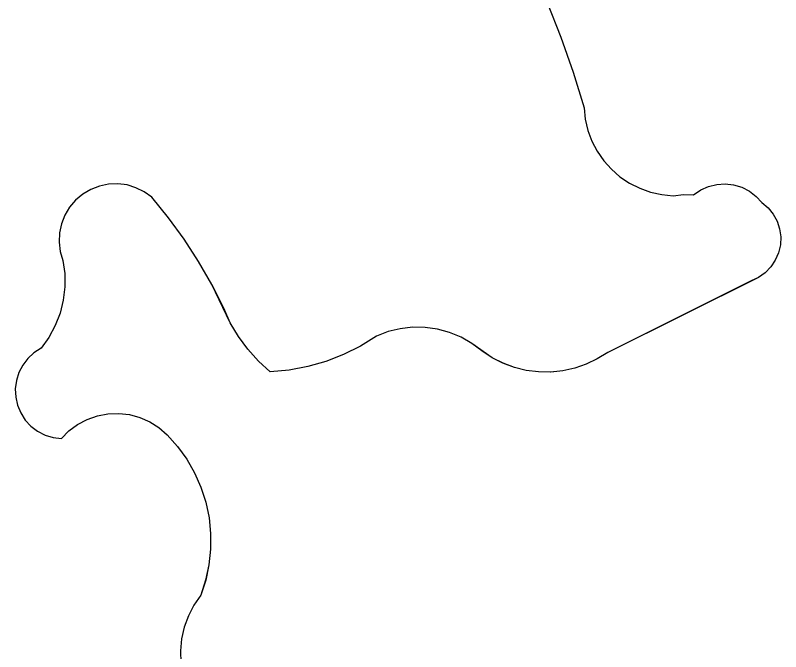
# Model space of a CAD drawing. Extents: x 3684037 to 3722149, y 433263 to 459021.
# Drawn here: x 3709098.2 to 3709208.6, y 456399.3 to 456491.1 of the extents above; entities that cross this region are included whole.
import ezdxf

# ---------------------------------------------------------------- set-up
doc = ezdxf.new("R2010")
doc.units = 0
doc.layers.add('V-TOPO-SHOR', color=7, linetype='Continuous')
doc.layers.add('V-WETL-SWMP', color=7, linetype='Continuous')

msp = doc.modelspace()

# ---------------------------------------------------------------- linework, layer by layer
at = {"layer": 'V-TOPO-SHOR'}
for p, q in [((3709174.882976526, 456492.9059754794), (3709176.854976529, 456487.9119754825)), ((3709176.854976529, 456487.9119754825), (3709178.632976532, 456482.8459754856)), ((3709178.632976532, 456482.8459754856), (3709180.215976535, 456477.71497548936)), ((3709180.215976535, 456477.71497548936), (3709180.3919765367, 456476.0719754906)), ((3709180.3919765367, 456476.0719754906), (3709180.771976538, 456474.462975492)), ((3709180.771976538, 456474.462975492), (3709181.347976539, 456472.9139754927)), ((3709181.347976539, 456472.9139754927), (3709182.110976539, 456471.44897549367)), ((3709182.1109765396, 456471.44897549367), (3709183.0509765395, 456470.0899754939)), ((3709183.0509765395, 456470.0899754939), (3709184.15297654, 456468.8579754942)), ((3709184.15297654, 456468.8579754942), (3709185.3979765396, 456467.77197549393)), ((3709112.9859766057, 456466.75197556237), (3709111.6459766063, 456466.70197556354)), ((3709114.3159766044, 456466.5819755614), (3709112.9859766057, 456466.7519755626)), ((3709185.3979765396, 456467.77197549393), (3709186.7699765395, 456466.8489754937)), ((3709186.7699765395, 456466.8489754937), (3709188.2449765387, 456466.10397549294)), ((3709199.342976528, 456466.668975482), (3709200.5679765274, 456466.7479754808)), ((3709200.5679765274, 456466.7479754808), (3709201.787976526, 456466.60697547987)), ((3709109.0819766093, 456465.9479755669), (3709107.9289766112, 456465.26497556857)), ((3709110.3329766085, 456466.4309755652), (3709109.0819766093, 456465.9479755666)), ((3709111.6459766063, 456466.7019755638), (3709110.3329766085, 456466.43097556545)), ((3709115.5989766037, 456466.19397556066), (3709114.3159766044, 456466.5819755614)), ((3709116.800976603, 456465.59997556), (3709115.5989766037, 456466.19397556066)), ((3709188.2449765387, 456466.10397549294), (3709189.8009765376, 456465.547975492)), ((3709196.021976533, 456465.17197548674), (3709197.032976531, 456465.8679754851)), ((3709197.032976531, 456465.8679754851), (3709198.15197653, 456466.37197548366)), ((3709198.15197653, 456466.37197548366), (3709199.342976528, 456466.66897548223)), ((3709201.787976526, 456466.60697547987), (3709202.961976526, 456466.2509754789)), ((3709202.961976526, 456466.25097547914), (3709204.0539765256, 456465.6909754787)), ((3709204.0539765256, 456465.6909754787), (3709205.028976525, 456464.94497547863)), ((3709107.9289766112, 456465.26497556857), (3709106.902976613, 456464.40097557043)), ((3709117.888976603, 456464.8159755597), (3709116.800976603, 456465.59997556)), ((3709120.303976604, 456461.8459755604), (3709117.888976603, 456464.8159755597)), ((3709189.8009765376, 456465.547975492), (3709191.4139765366, 456465.18897549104)), ((3709191.4139765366, 456465.18897549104), (3709193.0589765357, 456465.0329754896)), ((3709193.0589765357, 456465.0329754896), (3709194.535976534, 456465.20997548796)), ((3709194.535976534, 456465.20997548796), (3709196.021976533, 456465.1719754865)), ((3709205.028976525, 456464.94497547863), (3709205.8549765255, 456464.03697547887)), ((3709106.902976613, 456464.40097557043), (3709106.033976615, 456463.3799755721)), ((3709205.8549765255, 456464.03697547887), (3709206.7439765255, 456463.28297547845)), ((3709106.033976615, 456463.3799755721), (3709105.3449766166, 456462.229975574)), ((3709206.7439765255, 456463.28297547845), (3709207.4819765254, 456462.3809754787)), ((3709207.4819765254, 456462.3809754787), (3709208.043976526, 456461.35897547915)), ((3709105.3449766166, 456462.229975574), (3709104.8549766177, 456460.9809755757)), ((3709122.5559766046, 456458.7499755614), (3709120.303976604, 456461.8459755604)), ((3709208.043976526, 456461.35897547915), (3709208.4109765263, 456460.2529754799)), ((3709104.8549766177, 456460.9809755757), (3709104.57797662, 456459.6699755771)), ((3709208.4109765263, 456460.2529754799), (3709208.5709765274, 456459.0979754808)), ((3709104.57797662, 456459.6699755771), (3709104.5199766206, 456458.3299755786)), ((3709208.5709765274, 456459.0979754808), (3709208.519976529, 456457.93397548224)), ((3709104.5199766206, 456458.3299755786), (3709104.683976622, 456456.9989755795)), ((3709124.6359766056, 456455.5369755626), (3709122.5559766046, 456458.7499755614)), ((3709208.5199765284, 456457.93397548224), (3709208.2579765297, 456456.7979754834)), ((3709104.683976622, 456456.9989755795), (3709105.064976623, 456455.7139755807)), ((3709208.2579765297, 456456.7979754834), (3709207.794976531, 456455.72797548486)), ((3709105.064976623, 456455.7139755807), (3709105.3299766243, 456453.8049755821)), ((3709207.794976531, 456455.72797548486), (3709207.144976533, 456454.75997548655)), ((3709126.539976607, 456452.21597556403), (3709124.6359766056, 456455.5369755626)), ((3709207.1449765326, 456454.75997548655), (3709206.330976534, 456453.925975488)), ((3709105.329976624, 456453.8049755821), (3709105.349976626, 456451.8779755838)), ((3709206.330976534, 456453.925975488), (3709205.378976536, 456453.25397548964)), ((3709205.378976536, 456453.25397548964), (3709183.6239765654, 456442.4279755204)), ((3709105.349976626, 456451.8779755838), (3709105.126976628, 456449.9639755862)), ((3709129.214976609, 456446.7109755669), (3709126.539976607, 456452.21597556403)), ((3709105.126976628, 456449.9639755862), (3709104.6629766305, 456448.0929755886)), ((3709104.6629766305, 456448.0929755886), (3709103.9659766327, 456446.2959755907)), ((3709103.965976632, 456446.2959755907), (3709103.046976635, 456444.6019755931)), ((3709130.3759766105, 456444.7329755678), (3709129.214976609, 456446.7109755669)), ((3709153.7099765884, 456445.8559755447), (3709151.9599765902, 456445.4319755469)), ((3709155.499976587, 456446.05597554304), (3709153.7099765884, 456445.8559755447)), ((3709157.2999765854, 456446.02997554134), (3709155.499976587, 456446.05597554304)), ((3709159.0829765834, 456445.7779755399), (3709157.2999765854, 456446.02997554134)), ((3709160.820976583, 456445.30497553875), (3709159.0829765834, 456445.7779755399)), ((3709131.7339766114, 456442.8839755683), (3709130.3759766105, 456444.7329755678)), ((3709150.2769765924, 456444.79297554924), (3709147.966976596, 456443.3469755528)), ((3709151.9599765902, 456445.4319755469), (3709150.2769765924, 456444.792975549)), ((3709162.4849765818, 456444.616975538), (3709160.820976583, 456445.30497553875)), ((3709103.046976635, 456444.6019755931), (3709101.920976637, 456443.03797559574)), ((3709164.048976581, 456443.7259755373), (3709162.4849765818, 456444.6169755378)), ((3709166.9589765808, 456441.67297553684), (3709164.048976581, 456443.72597553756)), ((3709101.920976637, 456443.03797559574), (3709100.903976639, 456442.3889755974)), ((3709133.271976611, 456441.1829755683), (3709131.7339766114, 456442.8839755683)), ((3709147.966976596, 456443.3469755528), (3709145.530976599, 456442.12497555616)), ((3709100.01497664, 456441.57297559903), (3709099.2819766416, 456440.61497560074)), ((3709100.903976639, 456442.3889755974), (3709100.01497664, 456441.57297559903)), ((3709145.530976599, 456442.12497555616), (3709142.990976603, 456441.1359755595)), ((3709168.52997658, 456440.8749755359), (3709166.9589765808, 456441.67297553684)), ((3709182.131976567, 456441.49097552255), (3709180.541976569, 456440.72997552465)), ((3709183.6239765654, 456442.4279755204), (3709182.131976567, 456441.49097552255)), ((3709099.2819766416, 456440.61497560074), (3709098.7259766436, 456439.54397560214)), ((3709134.975976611, 456439.64797556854), (3709133.271976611, 456441.1829755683)), ((3709140.3699766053, 456440.3899755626), (3709137.6899766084, 456439.8919755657)), ((3709142.990976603, 456441.1359755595), (3709140.3699766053, 456440.3899755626)), ((3709170.1819765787, 456440.26097553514), (3709168.52997658, 456440.8749755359)), ((3709171.892976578, 456439.8399755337), (3709170.1819765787, 456440.2609755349)), ((3709180.541976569, 456440.72997552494), (3709178.8759765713, 456440.15697552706)), ((3709098.7259766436, 456439.54397560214), (3709098.3659766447, 456438.3929756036)), ((3709137.6899766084, 456439.89197556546), (3709134.975976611, 456439.6479755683)), ((3709173.640976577, 456439.6179755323), (3709171.892976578, 456439.8399755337)), ((3709175.402976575, 456439.59697553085), (3709173.640976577, 456439.61797553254)), ((3709177.155976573, 456439.776975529), (3709175.402976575, 456439.5969755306)), ((3709178.8759765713, 456440.15697552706), (3709177.155976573, 456439.7769755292)), ((3709098.3659766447, 456438.3929756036), (3709098.210976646, 456437.19597560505)), ((3709098.210976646, 456437.19597560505), (3709098.266976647, 456435.9909756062)), ((3709098.266976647, 456435.9909756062), (3709098.530976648, 456434.8139756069)), ((3709098.530976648, 456434.8139756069), (3709098.9959766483, 456433.6999756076)), ((3709098.9959766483, 456433.6999756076), (3709099.647976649, 456432.6849756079)), ((3709111.5699766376, 456433.58897559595), (3709113.127976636, 456433.6469755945)), ((3709113.127976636, 456433.6469755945), (3709114.675976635, 456433.4699755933)), ((3709099.647976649, 456432.6849756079), (3709100.4669766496, 456431.79897560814)), ((3709107.1939766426, 456432.04697560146), (3709108.5689766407, 456432.77997559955)), ((3709108.5689766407, 456432.77997559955), (3709110.038976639, 456433.29797559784)), ((3709110.038976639, 456433.29797559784), (3709111.5699766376, 456433.58897559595)), ((3709114.675976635, 456433.4699755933), (3709116.179976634, 456433.0619755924)), ((3709116.179976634, 456433.06197559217), (3709117.6059766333, 456432.4319755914)), ((3709100.4669766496, 456431.79897560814), (3709101.426976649, 456431.0679756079)), ((3709105.9439766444, 456431.1159756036), (3709107.1939766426, 456432.04697560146)), ((3709117.6059766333, 456432.4319755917), (3709118.9209766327, 456431.59597559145)), ((3709118.9209766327, 456431.5959755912), (3709120.094976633, 456430.5709755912)), ((3709101.426976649, 456431.0679756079), (3709102.4999766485, 456430.51597560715)), ((3709102.4999766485, 456430.5159756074), (3709103.6519766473, 456430.1579756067)), ((3709104.8489766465, 456430.00697560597), (3709105.9439766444, 456431.1159756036)), ((3709120.094976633, 456430.5709755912), (3709121.6059766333, 456428.8749755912)), ((3709103.6519766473, 456430.1579756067), (3709104.8489766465, 456430.00697560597)), ((3709121.6059766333, 456428.8749755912), (3709122.9329766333, 456427.0309755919)), ((3709122.932976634, 456427.0309755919), (3709124.0609766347, 456425.0589755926)), ((3709124.0609766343, 456425.0589755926), (3709124.977976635, 456422.9799755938)), ((3709124.9779766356, 456422.9799755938), (3709125.673976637, 456420.81797559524)), ((3709125.673976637, 456420.81797559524), (3709126.1409766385, 456418.59497559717)), ((3709126.1409766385, 456418.59497559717), (3709126.3739766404, 456416.3349755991)), ((3709126.3739766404, 456416.3349755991), (3709126.3709766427, 456414.0629756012)), ((3709126.3709766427, 456414.0629756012), (3709126.1319766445, 456411.80397560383)), ((3709126.1319766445, 456411.80397560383), (3709125.6589766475, 456409.5819756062)), ((3709125.6589766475, 456409.5819756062), (3709124.95797665, 456407.4209756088)), ((3709124.95797665, 456407.4209756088), (3709123.965976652, 456405.99897561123)), ((3709123.965976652, 456405.99897561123), (3709123.164976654, 456404.4609756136)), ((3709123.164976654, 456404.4609756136), (3709122.567976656, 456402.8329756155)), ((3709122.567976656, 456402.8329756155), (3709122.1849766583, 456401.1419756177)), ((3709122.1849766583, 456401.1419756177), (3709122.0229766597, 456399.4159756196)), ((3709122.0229766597, 456399.4159756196), (3709122.083976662, 456397.68297562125))]:
    msp.add_line(p, q, dxfattribs=at)
for points in [[(3709174.884, 456492.905), (3709176.856, 456487.912), (3709178.634, 456482.846), (3709180.217, 456477.715), (3709180.393, 456476.07300000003), (3709180.772, 456474.463), (3709181.347, 456472.91500000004), (3709182.111, 456471.44800000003), (3709183.051, 456470.091), (3709184.153, 456468.858), (3709185.398, 456467.772), (3709186.77, 456466.849), (3709188.245, 456466.103), (3709189.801, 456465.548), (3709191.413, 456465.19), (3709193.06, 456465.032)], [(3709193.06, 456465.032), (3709194.536, 456465.21), (3709196.021, 456465.17100000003), (3709197.0330000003, 456465.868), (3709198.151, 456466.371), (3709199.343, 456466.668), (3709200.568, 456466.748), (3709201.788, 456466.607), (3709202.9620000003, 456466.251), (3709204.0530000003, 456465.692), (3709205.028, 456464.944), (3709205.856, 456464.037), (3709206.744, 456463.283), (3709207.4820000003, 456462.382), (3709208.045, 456461.358), (3709208.412, 456460.25200000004), (3709208.571, 456459.097), (3709208.52, 456457.934), (3709208.258, 456456.797), (3709207.795, 456455.728), (3709207.146, 456454.759), (3709206.3310000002, 456453.92600000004), (3709205.378, 456453.254), (3709204.3200000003, 456452.765), (3709183.625, 456442.428), (3709182.132, 456441.49), (3709180.542, 456440.731), (3709178.875, 456440.157), (3709177.1550000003, 456439.776), (3709175.404, 456439.598), (3709173.6410000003, 456439.618), (3709171.894, 456439.84), (3709170.182, 456440.262), (3709168.531, 456440.876), (3709166.958, 456441.673), (3709165.49, 456442.645), (3709164.0500000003, 456443.727), (3709162.485, 456444.618), (3709160.8200000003, 456445.306), (3709159.083, 456445.779), (3709157.3000000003, 456446.031), (3709155.4990000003, 456446.055), (3709153.7090000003, 456445.857), (3709151.96, 456445.433), (3709150.2770000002, 456444.794), (3709147.967, 456443.348), (3709145.532, 456442.125), (3709142.99, 456441.136), (3709140.3710000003, 456440.391), (3709137.69, 456439.893), (3709134.9760000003, 456439.647), (3709133.272, 456441.183), (3709131.734, 456442.88300000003), (3709130.377, 456444.732), (3709129.215, 456446.711), (3709128.261, 456448.798), (3709126.541, 456452.216), (3709124.636, 456455.538), (3709122.555, 456458.751), (3709120.305, 456461.84500000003), (3709117.89, 456464.815), (3709116.8000000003, 456465.599), (3709115.598, 456466.193), (3709114.316, 456466.582), (3709112.985, 456466.75200000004), (3709111.646, 456466.701), (3709110.333, 456466.431), (3709109.082, 456465.94800000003), (3709107.9280000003, 456465.266), (3709106.9020000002, 456464.401), (3709106.034, 456463.379), (3709105.346, 456462.23), (3709104.8540000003, 456460.981), (3709104.578, 456459.67), (3709104.521, 456458.329), (3709104.684, 456457), (3709105.065, 456455.71400000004), (3709105.33, 456453.805), (3709105.35, 456451.878), (3709105.127, 456449.965), (3709104.664, 456448.093), (3709103.966, 456446.297), (3709103.046, 456444.601), (3709101.9220000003, 456443.039), (3709100.904, 456442.389), (3709100.015, 456441.572), (3709099.282, 456440.61600000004), (3709098.727, 456439.545), (3709098.366, 456438.39400000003), (3709098.211, 456437.196), (3709098.2660000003, 456435.99100000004), (3709098.5300000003, 456434.814), (3709098.995, 456433.7)], [(3709098.995, 456433.7), (3709099.648, 456432.686), (3709100.468, 456431.799), (3709101.426, 456431.068), (3709102.4990000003, 456430.515), (3709103.6520000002, 456430.159), (3709104.848, 456430.007), (3709105.944, 456431.115), (3709107.193, 456432.047), (3709108.5700000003, 456432.78), (3709110.04, 456433.298), (3709111.5700000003, 456433.58900000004), (3709113.128, 456433.647), (3709114.677, 456433.47000000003), (3709116.18, 456433.063), (3709117.605, 456432.43200000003), (3709118.92, 456431.596), (3709120.096, 456430.57), (3709121.605, 456428.875), (3709122.932, 456427.031), (3709124.061, 456425.059), (3709124.978, 456422.981), (3709125.674, 456420.818), (3709126.1410000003, 456418.596), (3709126.375, 456416.335), (3709126.3710000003, 456414.064), (3709126.131, 456411.805), (3709125.6580000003, 456409.583), (3709124.958, 456407.422), (3709123.966, 456405.999), (3709123.166, 456404.46), (3709122.568, 456402.832), (3709122.185, 456401.143), (3709122.023, 456399.416), (3709122.0840000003, 456397.684)]]:
    msp.add_lwpolyline(points, dxfattribs=at)
at = {"layer": 'V-WETL-SWMP'}
for p, q in [((3709174.882976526, 456492.9059754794), (3709176.854976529, 456487.9119754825)), ((3709176.854976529, 456487.9119754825), (3709178.632976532, 456482.8459754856)), ((3709178.632976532, 456482.8459754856), (3709180.215976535, 456477.71497548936)), ((3709180.215976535, 456477.71497548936), (3709180.3919765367, 456476.0719754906)), ((3709180.3919765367, 456476.0719754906), (3709180.771976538, 456474.462975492)), ((3709180.771976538, 456474.462975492), (3709181.347976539, 456472.9139754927)), ((3709181.347976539, 456472.9139754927), (3709182.110976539, 456471.44897549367)), ((3709182.1109765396, 456471.44897549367), (3709183.0509765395, 456470.0899754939)), ((3709183.0509765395, 456470.0899754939), (3709184.15297654, 456468.8579754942)), ((3709184.15297654, 456468.8579754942), (3709185.3979765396, 456467.77197549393)), ((3709112.9859766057, 456466.75197556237), (3709111.6459766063, 456466.70197556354)), ((3709114.3159766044, 456466.5819755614), (3709112.9859766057, 456466.7519755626)), ((3709185.3979765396, 456467.77197549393), (3709186.7699765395, 456466.8489754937)), ((3709186.7699765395, 456466.8489754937), (3709188.2449765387, 456466.10397549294)), ((3709199.342976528, 456466.668975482), (3709200.5679765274, 456466.7479754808)), ((3709200.5679765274, 456466.7479754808), (3709201.787976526, 456466.60697547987)), ((3709109.0819766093, 456465.9479755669), (3709107.9289766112, 456465.26497556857)), ((3709110.3329766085, 456466.4309755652), (3709109.0819766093, 456465.9479755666)), ((3709111.6459766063, 456466.7019755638), (3709110.3329766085, 456466.43097556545)), ((3709115.5989766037, 456466.19397556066), (3709114.3159766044, 456466.5819755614)), ((3709116.800976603, 456465.59997556), (3709115.5989766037, 456466.19397556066)), ((3709188.2449765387, 456466.10397549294), (3709189.8009765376, 456465.547975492)), ((3709196.021976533, 456465.17197548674), (3709197.032976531, 456465.8679754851)), ((3709197.032976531, 456465.8679754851), (3709198.15197653, 456466.37197548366)), ((3709198.15197653, 456466.37197548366), (3709199.342976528, 456466.66897548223)), ((3709201.787976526, 456466.60697547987), (3709202.961976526, 456466.2509754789)), ((3709202.961976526, 456466.25097547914), (3709204.0539765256, 456465.6909754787)), ((3709204.0539765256, 456465.6909754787), (3709205.028976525, 456464.94497547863)), ((3709107.9289766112, 456465.26497556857), (3709106.902976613, 456464.40097557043)), ((3709117.888976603, 456464.8159755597), (3709116.800976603, 456465.59997556)), ((3709120.303976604, 456461.8459755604), (3709117.888976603, 456464.8159755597)), ((3709189.8009765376, 456465.547975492), (3709191.4139765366, 456465.18897549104)), ((3709191.4139765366, 456465.18897549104), (3709193.0589765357, 456465.0329754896)), ((3709193.0589765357, 456465.0329754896), (3709194.535976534, 456465.20997548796)), ((3709194.535976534, 456465.20997548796), (3709196.021976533, 456465.1719754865)), ((3709205.028976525, 456464.94497547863), (3709205.8549765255, 456464.03697547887)), ((3709106.902976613, 456464.40097557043), (3709106.033976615, 456463.3799755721)), ((3709205.8549765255, 456464.03697547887), (3709206.7439765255, 456463.28297547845)), ((3709106.033976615, 456463.3799755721), (3709105.3449766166, 456462.229975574)), ((3709206.7439765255, 456463.28297547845), (3709207.4819765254, 456462.3809754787)), ((3709207.4819765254, 456462.3809754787), (3709208.043976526, 456461.35897547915)), ((3709105.3449766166, 456462.229975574), (3709104.8549766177, 456460.9809755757)), ((3709122.5559766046, 456458.7499755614), (3709120.303976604, 456461.8459755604)), ((3709208.043976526, 456461.35897547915), (3709208.4109765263, 456460.2529754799)), ((3709104.8549766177, 456460.9809755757), (3709104.57797662, 456459.6699755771)), ((3709208.4109765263, 456460.2529754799), (3709208.5709765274, 456459.0979754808)), ((3709104.57797662, 456459.6699755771), (3709104.5199766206, 456458.3299755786)), ((3709208.5709765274, 456459.0979754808), (3709208.519976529, 456457.93397548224)), ((3709104.5199766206, 456458.3299755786), (3709104.683976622, 456456.9989755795)), ((3709124.6359766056, 456455.5369755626), (3709122.5559766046, 456458.7499755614)), ((3709208.5199765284, 456457.93397548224), (3709208.2579765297, 456456.7979754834)), ((3709104.683976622, 456456.9989755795), (3709105.064976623, 456455.7139755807)), ((3709208.2579765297, 456456.7979754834), (3709207.794976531, 456455.72797548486)), ((3709105.064976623, 456455.7139755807), (3709105.3299766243, 456453.8049755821)), ((3709207.794976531, 456455.72797548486), (3709207.144976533, 456454.75997548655)), ((3709126.539976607, 456452.21597556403), (3709124.6359766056, 456455.5369755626)), ((3709207.1449765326, 456454.75997548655), (3709206.330976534, 456453.925975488)), ((3709105.329976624, 456453.8049755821), (3709105.349976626, 456451.8779755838)), ((3709206.330976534, 456453.925975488), (3709205.378976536, 456453.25397548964)), ((3709205.378976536, 456453.25397548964), (3709183.6239765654, 456442.4279755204)), ((3709105.349976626, 456451.8779755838), (3709105.126976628, 456449.9639755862)), ((3709129.214976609, 456446.7109755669), (3709126.539976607, 456452.21597556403)), ((3709105.126976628, 456449.9639755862), (3709104.6629766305, 456448.0929755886)), ((3709104.6629766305, 456448.0929755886), (3709103.9659766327, 456446.2959755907)), ((3709103.965976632, 456446.2959755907), (3709103.046976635, 456444.6019755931)), ((3709130.3759766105, 456444.7329755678), (3709129.214976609, 456446.7109755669)), ((3709153.7099765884, 456445.8559755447), (3709151.9599765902, 456445.4319755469)), ((3709155.499976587, 456446.05597554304), (3709153.7099765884, 456445.8559755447)), ((3709157.2999765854, 456446.02997554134), (3709155.499976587, 456446.05597554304)), ((3709159.0829765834, 456445.7779755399), (3709157.2999765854, 456446.02997554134)), ((3709160.820976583, 456445.30497553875), (3709159.0829765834, 456445.7779755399)), ((3709131.7339766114, 456442.8839755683), (3709130.3759766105, 456444.7329755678)), ((3709150.2769765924, 456444.79297554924), (3709147.966976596, 456443.3469755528)), ((3709151.9599765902, 456445.4319755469), (3709150.2769765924, 456444.792975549)), ((3709162.4849765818, 456444.616975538), (3709160.820976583, 456445.30497553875)), ((3709103.046976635, 456444.6019755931), (3709101.920976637, 456443.03797559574)), ((3709164.048976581, 456443.7259755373), (3709162.4849765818, 456444.6169755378)), ((3709166.9589765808, 456441.67297553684), (3709164.048976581, 456443.72597553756)), ((3709101.920976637, 456443.03797559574), (3709100.903976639, 456442.3889755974)), ((3709133.271976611, 456441.1829755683), (3709131.7339766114, 456442.8839755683)), ((3709147.966976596, 456443.3469755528), (3709145.530976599, 456442.12497555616)), ((3709100.01497664, 456441.57297559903), (3709099.2819766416, 456440.61497560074)), ((3709100.903976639, 456442.3889755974), (3709100.01497664, 456441.57297559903)), ((3709145.530976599, 456442.12497555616), (3709142.990976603, 456441.1359755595)), ((3709168.52997658, 456440.8749755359), (3709166.9589765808, 456441.67297553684)), ((3709182.131976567, 456441.49097552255), (3709180.541976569, 456440.72997552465)), ((3709183.6239765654, 456442.4279755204), (3709182.131976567, 456441.49097552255)), ((3709099.2819766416, 456440.61497560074), (3709098.7259766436, 456439.54397560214)), ((3709134.975976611, 456439.64797556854), (3709133.271976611, 456441.1829755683)), ((3709140.3699766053, 456440.3899755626), (3709137.6899766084, 456439.8919755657)), ((3709142.990976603, 456441.1359755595), (3709140.3699766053, 456440.3899755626)), ((3709170.1819765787, 456440.26097553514), (3709168.52997658, 456440.8749755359)), ((3709171.892976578, 456439.8399755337), (3709170.1819765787, 456440.2609755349)), ((3709180.541976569, 456440.72997552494), (3709178.8759765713, 456440.15697552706)), ((3709098.7259766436, 456439.54397560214), (3709098.3659766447, 456438.3929756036)), ((3709137.6899766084, 456439.89197556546), (3709134.975976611, 456439.6479755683)), ((3709173.640976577, 456439.6179755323), (3709171.892976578, 456439.8399755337)), ((3709175.402976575, 456439.59697553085), (3709173.640976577, 456439.61797553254)), ((3709177.155976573, 456439.776975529), (3709175.402976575, 456439.5969755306)), ((3709178.8759765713, 456440.15697552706), (3709177.155976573, 456439.7769755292)), ((3709098.3659766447, 456438.3929756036), (3709098.210976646, 456437.19597560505)), ((3709098.210976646, 456437.19597560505), (3709098.266976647, 456435.9909756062)), ((3709098.266976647, 456435.9909756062), (3709098.530976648, 456434.8139756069)), ((3709098.530976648, 456434.8139756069), (3709098.9959766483, 456433.6999756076)), ((3709098.9959766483, 456433.6999756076), (3709099.647976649, 456432.6849756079)), ((3709111.5699766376, 456433.58897559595), (3709113.127976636, 456433.6469755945)), ((3709113.127976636, 456433.6469755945), (3709114.675976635, 456433.4699755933)), ((3709099.647976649, 456432.6849756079), (3709100.4669766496, 456431.79897560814)), ((3709107.1939766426, 456432.04697560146), (3709108.5689766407, 456432.77997559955)), ((3709108.5689766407, 456432.77997559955), (3709110.038976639, 456433.29797559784)), ((3709110.038976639, 456433.29797559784), (3709111.5699766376, 456433.58897559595)), ((3709114.675976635, 456433.4699755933), (3709116.179976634, 456433.0619755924)), ((3709116.179976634, 456433.06197559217), (3709117.6059766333, 456432.4319755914)), ((3709100.4669766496, 456431.79897560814), (3709101.426976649, 456431.0679756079)), ((3709105.9439766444, 456431.1159756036), (3709107.1939766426, 456432.04697560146)), ((3709117.6059766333, 456432.4319755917), (3709118.9209766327, 456431.59597559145)), ((3709118.9209766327, 456431.5959755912), (3709120.094976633, 456430.5709755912)), ((3709101.426976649, 456431.0679756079), (3709102.4999766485, 456430.51597560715)), ((3709102.4999766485, 456430.5159756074), (3709103.6519766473, 456430.1579756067)), ((3709104.8489766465, 456430.00697560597), (3709105.9439766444, 456431.1159756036)), ((3709120.094976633, 456430.5709755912), (3709121.6059766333, 456428.8749755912)), ((3709103.6519766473, 456430.1579756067), (3709104.8489766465, 456430.00697560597)), ((3709121.6059766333, 456428.8749755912), (3709122.9329766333, 456427.0309755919)), ((3709122.932976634, 456427.0309755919), (3709124.0609766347, 456425.0589755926)), ((3709124.0609766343, 456425.0589755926), (3709124.977976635, 456422.9799755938)), ((3709124.9779766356, 456422.9799755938), (3709125.673976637, 456420.81797559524)), ((3709125.673976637, 456420.81797559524), (3709126.1409766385, 456418.59497559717)), ((3709126.1409766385, 456418.59497559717), (3709126.3739766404, 456416.3349755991)), ((3709126.3739766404, 456416.3349755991), (3709126.3709766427, 456414.0629756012)), ((3709126.3709766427, 456414.0629756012), (3709126.1319766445, 456411.80397560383)), ((3709126.1319766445, 456411.80397560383), (3709125.6589766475, 456409.5819756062)), ((3709125.6589766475, 456409.5819756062), (3709124.95797665, 456407.4209756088)), ((3709124.95797665, 456407.4209756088), (3709123.965976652, 456405.99897561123)), ((3709123.965976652, 456405.99897561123), (3709123.164976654, 456404.4609756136)), ((3709123.164976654, 456404.4609756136), (3709122.567976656, 456402.8329756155)), ((3709122.567976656, 456402.8329756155), (3709122.1849766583, 456401.1419756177)), ((3709122.1849766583, 456401.1419756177), (3709122.0229766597, 456399.4159756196)), ((3709122.0229766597, 456399.4159756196), (3709122.083976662, 456397.68297562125))]:
    msp.add_line(p, q, dxfattribs=at)

doc.saveas('drawing.dxf')
